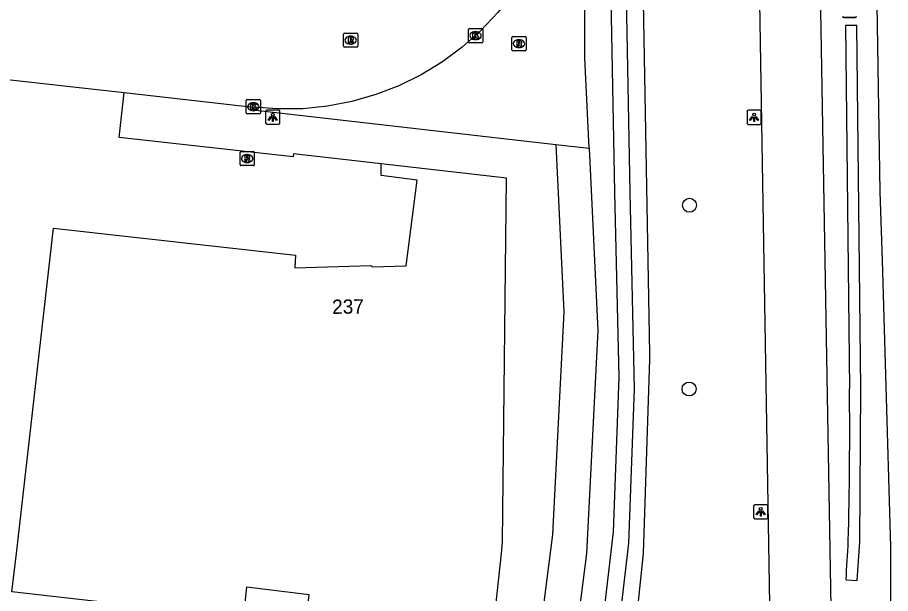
# Model space of a CAD drawing. Extents: x 161389 to 162585, y 388479 to 389761.
# Drawn here: x 162464.1 to 162525.4, y 388747.2 to 388787.6 of the extents above; entities that cross this region are included whole.
import ezdxf

# ---------------------------------------------------------------- set-up
doc = ezdxf.new("R2010")
doc.units = 0
for name, color, linetype in [('IMGEO_Berm_groen', 7, 'Continuous'), ('IMGEO_Boom', 7, 'Continuous'), ('IMGEO_Fietspad_gesloten', 7, 'Continuous'), ('IMGEO_Groenvoorziening', 7, 'Continuous'), ('IMGEO_Haag', 7, 'Continuous'), ('IMGEO_Kolk', 7, 'Continuous'), ('IMGEO_Lichtpunt', 7, 'Continuous'), ('IMGEO_Pand', 7, 'Continuous'), ('IMGEO_Pand_nummerreeks', 7, 'Continuous'), ('IMGEO_Rijbaan_lokaal_gesloten', 7, 'Continuous'), ('IMGEO_Rijbaan_regionaal_gesloten', 7, 'Continuous'), ('IMGEO_Rioolput', 7, 'Continuous'), ('IMGEO_Waterloop', 7, 'Continuous'), ('IMGEO_Wegwijzer', 7, 'Continuous')]:
    doc.layers.add(name, color=color, linetype=linetype)

msp = doc.modelspace()

# ---------------------------------------------------------------- linework, layer by layer
at = {"layer": 'IMGEO_Berm_groen'}
for points in [[(162485.689, 388681.463), (162489.638, 388688.939), (162493.393, 388696.514), (162499.135, 388710.054), (162499.893, 388712.133), (162500, 388712.436), (162504.276, 388726.446), (162504.955, 388729.188), (162507.287, 388742.621), (162508.048, 388750), (162508.507, 388763.596), (162508.502, 388764.034), (162507.703, 388808.23), (162506.277, 388863.384), (162505.585, 388897.306), (162503.491, 389000), (162502.554, 389045.938), (162502.136, 389054.149), (162501.235, 389062.489), (162500.618, 389070.413), (162500.992, 389075.618), (162501.263, 389081.238), (162501.272, 389081.426)], [(162504.239, 388778.441), (162503.938, 388784.771), (162503.945, 388811.232), (162502.197, 388897.243), (162502.143, 388899.896)], [(162480.658, 388781.331), (162480.635, 388781.132), (162501.892, 388778.709)], [(162501.892, 388778.709), (162504.239, 388778.441)]]:
    msp.add_lwpolyline(points, dxfattribs=at)
at = {"layer": 'IMGEO_Boom'}
for centre in [(162511.285, 388774.432), (162511.256, 388761.538)]:
    msp.add_circle(centre, 0.489, dxfattribs=at)
at = {"layer": 'IMGEO_Fietspad_gesloten'}
for points in [[(162510.065, 389081.426), (162510.235, 389079.2), (162511.097, 389057.663), (162512.275, 389022.964), (162514.823, 388871.796), (162517.21, 388728.105)], [(162514.292, 389081.426), (162514.262, 389079.427), (162515.393, 389057.642), (162516.561, 389022.995), (162519.033, 388871.958), (162521.523, 388727.275)]]:
    msp.add_lwpolyline(points, dxfattribs=at)
at = {"layer": 'IMGEO_Groenvoorziening'}
for points in [[(162489.631, 388777.339), (162483.49, 388778.033), (162483.467, 388777.831), (162471.245, 388779.201), (162471.602, 388782.341)], [(162501.892, 388778.709), (162502.459, 388766.956), (162501.67, 388751.319), (162499.388, 388733.573), (162497.529, 388726.174), (162492.966, 388712.122), (162487.166, 388698.534), (162483.524, 388691.523), (162479.278, 388684.879), (162478.347, 388680.479), (162474.478, 388676.486), (162467.697, 388671.818), (162458.974, 388668.335)], [(162504.239, 388778.441), (162504.847, 388765.637), (162504.058, 388750), (162501.776, 388732.254), (162500, 388725.157), (162499.917, 388724.855), (162495.354, 388710.803), (162489.554, 388697.215), (162489.547, 388697.2), (162485.912, 388690.204), (162481.666, 388683.56)]]:
    msp.add_lwpolyline(points, dxfattribs=at)
at = {"layer": 'IMGEO_Haag'}
for points in [[(162523.038, 388787.059), (162522.238, 388787.05), (162522.513, 388761.557)], [(162522.275, 388748.135), (162523.055, 388748.088), (162523.234, 388750.817), (162523.313, 388761.558), (162523.038, 388787.059)]]:
    msp.add_lwpolyline(points, dxfattribs=at)
for centre, radius, start, end in [((162238.53, 388758.296), 284.002, 358.49688, 0.65795), ((162318.827, 388761.427), 203.881, 356.26186, 357.02504)]:
    msp.add_arc(centre, radius, start, end, dxfattribs=at)
at = {"layer": 'IMGEO_Kolk'}
for p, q in [((162495.766, 388785.913), (162495.766, 388786.765)), ((162495.841, 388786.839), (162496.693, 388786.839)), ((162496.254, 388786.619), (162496.279, 388786.619)), ((162496.767, 388786.765), (162496.767, 388785.913)), ((162496.693, 388785.839), (162495.841, 388785.839)), ((162496.277, 388786.059), (162496.252, 388786.059)), ((162480.166, 388780.924), (162480.166, 388781.776)), ((162480.241, 388781.85), (162481.093, 388781.85)), ((162480.654, 388781.63), (162480.679, 388781.63)), ((162481.167, 388781.776), (162481.167, 388780.924)), ((162481.093, 388780.85), (162480.241, 388780.85)), ((162480.677, 388781.07), (162480.652, 388781.07))]:
    msp.add_line(p, q, dxfattribs=at)
for points in [[(162495.766, 388785.913), (162495.766, 388786.765)], [(162495.841, 388786.839), (162496.693, 388786.839)], [(162496.087, 388786.539), (162496.21, 388786.539), (162496.21, 388786.388), (162496.34, 388786.539), (162496.504, 388786.539), (162496.358, 388786.388), (162496.511, 388786.139), (162496.359, 388786.139), (162496.274, 388786.303), (162496.21, 388786.236), (162496.21, 388786.139), (162496.087, 388786.139), (162496.087, 388786.539)], [(162496.767, 388786.765), (162496.767, 388785.913)], [(162496.693, 388785.839), (162495.841, 388785.839)], [(162480.166, 388780.924), (162480.166, 388781.776)], [(162480.241, 388781.85), (162481.093, 388781.85)], [(162480.487, 388781.55), (162480.61, 388781.55), (162480.61, 388781.399), (162480.74, 388781.55), (162480.904, 388781.55), (162480.758, 388781.399), (162480.911, 388781.15), (162480.759, 388781.15), (162480.674, 388781.314), (162480.61, 388781.247), (162480.61, 388781.15), (162480.487, 388781.15), (162480.487, 388781.55)], [(162481.167, 388781.776), (162481.167, 388780.924)], [(162481.093, 388780.85), (162480.241, 388780.85)]]:
    msp.add_lwpolyline(points, dxfattribs=at)
for centre, start, end in [((162495.843, 388786.763), 91.55205, 178.44795), ((162495.843, 388786.763), 91.55205, 178.44795), ((162496.691, 388786.763), 1.55205, 88.44795), ((162496.691, 388786.763), 1.55205, 88.44795), ((162495.843, 388785.915), 181.55205, 268.44795), ((162495.843, 388785.915), 181.55205, 268.44795), ((162496.691, 388785.915), 271.55205, 358.44795), ((162496.691, 388785.915), 271.55205, 358.44795), ((162480.243, 388781.774), 91.55205, 178.44795), ((162480.243, 388781.774), 91.55205, 178.44795), ((162481.091, 388781.774), 1.55205, 88.44795), ((162481.091, 388781.774), 1.55205, 88.44795), ((162480.243, 388780.926), 181.55205, 268.44795), ((162480.243, 388780.926), 181.55205, 268.44795), ((162481.091, 388780.926), 271.55205, 358.44795), ((162481.091, 388780.926), 271.55205, 358.44795)]:
    msp.add_arc(centre, 0.0765, start, end, dxfattribs=at)
for centre, major_axis, ratio, start_param, end_param in [((162496.253, 388786.339), (-0.387, 0.002), 0.722429, 4.712389, 7.853982), ((162496.278, 388786.339), (-0.39, 0.002), 0.717154, 1.570796, 4.712389), ((162480.653, 388781.35), (-0.387, 0.002), 0.722429, 4.712389, 7.853982), ((162480.678, 388781.35), (-0.39, 0.002), 0.717154, 1.570796, 4.712389)]:
    msp.add_ellipse(centre, major_axis=major_axis, ratio=ratio, start_param=start_param, end_param=end_param, dxfattribs=at)
at = {"layer": 'IMGEO_Lichtpunt'}
for p, q in [((162481.532, 388781.017), (162481.532, 388780.21)), ((162481.532, 388781.017), (162481.532, 388780.21)), ((162482.434, 388781.112), (162481.626, 388781.112)), ((162482.434, 388781.112), (162481.626, 388781.112)), ((162482.528, 388780.21), (162482.528, 388781.017)), ((162482.528, 388780.21), (162482.528, 388781.017)), ((162515.322, 388781.012), (162515.322, 388780.205)), ((162515.322, 388781.012), (162515.322, 388780.205)), ((162516.224, 388781.107), (162515.416, 388781.107)), ((162516.224, 388781.107), (162515.416, 388781.107)), ((162516.318, 388780.205), (162516.318, 388781.012)), ((162516.318, 388780.205), (162516.318, 388781.012)), ((162481.626, 388780.116), (162482.434, 388780.116)), ((162481.626, 388780.116), (162482.434, 388780.116)), ((162515.416, 388780.111), (162516.224, 388780.111)), ((162515.416, 388780.111), (162516.224, 388780.111)), ((162515.787, 388753.319), (162515.787, 388752.512)), ((162515.787, 388753.319), (162515.787, 388752.512)), ((162516.689, 388753.414), (162515.881, 388753.414)), ((162516.689, 388753.414), (162515.881, 388753.414)), ((162516.783, 388752.512), (162516.783, 388753.319)), ((162516.783, 388752.512), (162516.783, 388753.319)), ((162515.881, 388752.418), (162516.689, 388752.418)), ((162515.881, 388752.418), (162516.689, 388752.418))]:
    msp.add_line(p, q, dxfattribs=at)
for points in [[(162481.906, 388780.681), (162481.945, 388780.653), (162481.757, 388780.391), (162481.719, 388780.418), (162481.906, 388780.681)], [(162482.008, 388780.633), (162482.055, 388780.633), (162482.055, 388780.311), (162482.008, 388780.311), (162482.008, 388780.633)], [(162482.118, 388780.653), (162482.156, 388780.68), (162482.343, 388780.418), (162482.304, 388780.39), (162482.118, 388780.653)], [(162515.696, 388780.676), (162515.735, 388780.648), (162515.547, 388780.386), (162515.509, 388780.413), (162515.696, 388780.676)], [(162515.798, 388780.628), (162515.845, 388780.628), (162515.845, 388780.306), (162515.798, 388780.306), (162515.798, 388780.628)], [(162515.908, 388780.648), (162515.946, 388780.675), (162516.133, 388780.413), (162516.094, 388780.385), (162515.908, 388780.648)], [(162516.161, 388752.983), (162516.2, 388752.955), (162516.012, 388752.693), (162515.974, 388752.72), (162516.161, 388752.983)], [(162516.263, 388752.935), (162516.31, 388752.935), (162516.31, 388752.613), (162516.263, 388752.613), (162516.263, 388752.935)], [(162516.373, 388752.955), (162516.411, 388752.982), (162516.598, 388752.72), (162516.559, 388752.692), (162516.373, 388752.955)]]:
    msp.add_lwpolyline(points, dxfattribs=at)
for centre in [(162482.031, 388780.815), (162515.821, 388780.81), (162516.286, 388753.117)]:
    msp.add_circle(centre, 0.0994, dxfattribs=at)
for centre, start, end in [((162481.626, 388781.017), 90, 180), ((162481.626, 388781.017), 90, 180), ((162482.434, 388781.017), 0, 90), ((162482.434, 388781.017), 0, 90), ((162515.416, 388781.012), 90, 180), ((162515.416, 388781.012), 90, 180), ((162516.224, 388781.012), 0, 90), ((162516.224, 388781.012), 0, 90), ((162481.626, 388780.21), 180, 270), ((162481.626, 388780.21), 180, 270), ((162482.434, 388780.21), 270, 0), ((162482.434, 388780.21), 270, 360), ((162515.416, 388780.205), 180, 270), ((162515.416, 388780.205), 180, 270), ((162516.224, 388780.205), 270, 0), ((162516.224, 388780.205), 270, 360), ((162515.881, 388753.319), 90, 180), ((162515.881, 388753.319), 90, 180), ((162516.689, 388753.319), 0, 90), ((162516.689, 388753.319), 0, 90), ((162515.881, 388752.512), 180, 270), ((162515.881, 388752.512), 180, 270), ((162516.689, 388752.512), 270, 0), ((162516.689, 388752.512), 270, 360)]:
    msp.add_arc(centre, 0.0946, start, end, dxfattribs=at)
at = {"layer": 'IMGEO_Pand'}
for points in [[(162484.257, 388737.573), (162484.131, 388744.901), (162484.124, 388745.295), (162484.388, 388745.288), (162484.585, 388747.086), (162480.19, 388747.631), (162479.955, 388745.444), (162463.726, 388747.292), (162464.034, 388750), (162466.634, 388772.833), (162483.618, 388770.935), (162483.585, 388770.043), (162488.919, 388770.194), (162488.998, 388770.12), (162491.396, 388770.192), (162492.166, 388776.206), (162489.637, 388776.512), (162489.631, 388777.339)], [(162484.257, 388737.573), (162496.589, 388736.182), (162498.077, 388750), (162498.165, 388750.817), (162498.436, 388776.338), (162489.631, 388777.339)]]:
    msp.add_lwpolyline(points, dxfattribs=at)
at = {"layer": 'IMGEO_Rijbaan_lokaal_gesloten'}
for points in [[(162502.522, 388800.855), (162502.53, 388799.811), (162502.501, 388799.311), (162502.302, 388797.58), (162501.949, 388795.874), (162501.444, 388794.206), (162500.793, 388792.59), (162500, 388791.038), (162499.863, 388790.8), (162498.913, 388789.338), (162497.837, 388787.967), (162496.642, 388786.698), (162495.339, 388785.54), (162493.938, 388784.503), (162492.45, 388783.596), (162490.886, 388782.825), (162489.26, 388782.197), (162487.585, 388781.716), (162485.873, 388781.388), (162484.139, 388781.213), (162482.396, 388781.194), (162480.658, 388781.331)], [(162462.337, 388783.374), (162471.602, 388782.341)], [(162471.602, 388782.341), (162480.658, 388781.331)]]:
    msp.add_lwpolyline(points, dxfattribs=at)
at = {"layer": 'IMGEO_Rijbaan_regionaal_gesloten'}
msp.add_lwpolyline([(162523.006, 389081.426), (162522.22, 389068.571), (162521.349, 389046.314), (162520.739, 389023.777), (162520.838, 389000), (162520.774, 388990.381), (162522.364, 388884.975), (162523.635, 388828.454), (162524.277, 388798.785), (162524.652, 388775.367), (162524.813, 388770.581), (162525.392, 388750.463), (162525.398, 388750), (162525.385, 388736.547)], dxfattribs=at)
at = {"layer": 'IMGEO_Rioolput'}
for p, q in [((162486.997, 388785.598), (162486.997, 388786.45)), ((162487.072, 388786.524), (162487.924, 388786.524)), ((162487.485, 388786.304), (162487.51, 388786.304)), ((162487.998, 388786.45), (162487.998, 388785.598)), ((162487.508, 388785.744), (162487.483, 388785.744)), ((162498.817, 388785.35), (162498.817, 388786.202)), ((162498.892, 388786.276), (162499.744, 388786.276)), ((162499.305, 388786.056), (162499.33, 388786.056)), ((162499.818, 388786.202), (162499.818, 388785.35)), ((162487.924, 388785.524), (162487.072, 388785.524)), ((162499.744, 388785.276), (162498.892, 388785.276)), ((162499.328, 388785.496), (162499.303, 388785.496)), ((162479.736, 388777.288), (162479.736, 388778.14)), ((162479.811, 388778.214), (162480.663, 388778.214)), ((162480.224, 388777.994), (162480.249, 388777.994)), ((162480.737, 388778.14), (162480.737, 388777.288)), ((162480.663, 388777.214), (162479.811, 388777.214)), ((162480.247, 388777.434), (162480.222, 388777.434))]:
    msp.add_line(p, q, dxfattribs=at)
for points in [[(162486.997, 388785.598), (162486.997, 388786.45)], [(162487.072, 388786.524), (162487.924, 388786.524)], [(162487.998, 388786.45), (162487.998, 388785.598)], [(162487.586, 388786.222), (162487.334, 388786.224), (162487.334, 388785.824)], [(162487.334, 388785.824), (162487.458, 388785.824), (162487.458, 388785.986), (162487.469, 388785.986)], [(162487.512, 388786.143), (162487.458, 388786.143), (162487.458, 388786.062)], [(162487.458, 388786.062), (162487.51, 388786.062)], [(162487.516, 388785.957), (162487.587, 388785.824), (162487.727, 388785.824), (162487.662, 388785.95)], [(162498.817, 388785.35), (162498.817, 388786.202)], [(162498.892, 388786.276), (162499.744, 388786.276)], [(162499.406, 388785.974), (162499.154, 388785.976), (162499.154, 388785.576)], [(162499.154, 388785.576), (162499.278, 388785.576), (162499.278, 388785.738), (162499.289, 388785.738)], [(162499.332, 388785.895), (162499.278, 388785.895), (162499.278, 388785.814)], [(162499.278, 388785.814), (162499.33, 388785.814)], [(162499.336, 388785.709), (162499.407, 388785.576), (162499.547, 388785.576), (162499.482, 388785.702)], [(162499.818, 388786.202), (162499.818, 388785.35)], [(162487.924, 388785.524), (162487.072, 388785.524)], [(162499.744, 388785.276), (162498.892, 388785.276)], [(162479.736, 388777.288), (162479.736, 388778.14)], [(162479.811, 388778.214), (162480.663, 388778.214)], [(162480.325, 388777.912), (162480.073, 388777.914), (162480.073, 388777.514)], [(162480.251, 388777.833), (162480.197, 388777.833), (162480.197, 388777.752)], [(162480.197, 388777.752), (162480.249, 388777.752)], [(162480.737, 388778.14), (162480.737, 388777.288)], [(162480.663, 388777.214), (162479.811, 388777.214)], [(162480.073, 388777.514), (162480.197, 388777.514), (162480.197, 388777.676), (162480.208, 388777.676)], [(162480.255, 388777.647), (162480.326, 388777.514), (162480.466, 388777.514), (162480.401, 388777.64)]]:
    msp.add_lwpolyline(points, dxfattribs=at)
for centre, radius, start, end in [((162487.074, 388786.448), 0.0765, 91.55205, 178.44795), ((162487.074, 388786.448), 0.0765, 91.55205, 178.44795), ((162487.922, 388786.448), 0.0765, 1.55205, 88.44795), ((162487.922, 388786.448), 0.0765, 1.55205, 88.44795), ((162487.468, 388785.933), 0.0533, 26.02933, 88.69889), ((162487.494, 388786.251), 0.19, 274.7715, 282.96867), ((162487.518, 388786.047), 0.0964, 77.00612, 93.18647), ((162487.532, 388786.104), 0.0378, 276.66336, 79.67722), ((162487.585, 388786.112), 0.109, 350.36119, 89.41601), ((162487.583, 388786.112), 0.112, 277.58423, 350.98172), ((162487.567, 388785.897), 0.108, 29.51342, 73.79051), ((162498.894, 388786.2), 0.0765, 91.55205, 178.44795), ((162498.894, 388786.2), 0.0765, 91.55205, 178.44795), ((162499.288, 388785.685), 0.0533, 26.02933, 88.69889), ((162499.314, 388786.003), 0.19, 274.7715, 282.96867), ((162499.338, 388785.799), 0.0964, 77.00612, 93.18647), ((162499.352, 388785.856), 0.0378, 276.66336, 79.67722), ((162499.405, 388785.864), 0.109, 350.36119, 89.41601), ((162499.403, 388785.864), 0.112, 277.58423, 350.98172), ((162499.387, 388785.649), 0.108, 29.51342, 73.79051), ((162499.742, 388786.2), 0.0765, 1.55205, 88.44795), ((162499.742, 388786.2), 0.0765, 1.55205, 88.44795), ((162487.074, 388785.6), 0.0765, 181.55205, 268.44795), ((162487.074, 388785.6), 0.0765, 181.55205, 268.44795), ((162487.922, 388785.6), 0.0765, 271.55205, 358.44795), ((162487.922, 388785.6), 0.0765, 271.55205, 358.44795), ((162498.894, 388785.352), 0.0765, 181.55205, 268.44795), ((162498.894, 388785.352), 0.0765, 181.55205, 268.44795), ((162499.742, 388785.352), 0.0765, 271.55205, 358.44795), ((162499.742, 388785.352), 0.0765, 271.55205, 358.44795), ((162479.813, 388778.138), 0.0765, 91.55205, 178.44795), ((162479.813, 388778.138), 0.0765, 91.55205, 178.44795), ((162480.233, 388777.941), 0.19, 274.7715, 282.96867), ((162480.257, 388777.737), 0.0964, 77.00612, 93.18647), ((162480.271, 388777.794), 0.0378, 276.66336, 79.67722), ((162480.324, 388777.802), 0.109, 350.36119, 89.41601), ((162480.322, 388777.802), 0.112, 277.58423, 350.98172), ((162480.661, 388778.138), 0.0765, 1.55205, 88.44795), ((162480.661, 388778.138), 0.0765, 1.55205, 88.44795), ((162479.813, 388777.29), 0.0765, 181.55205, 268.44795), ((162479.813, 388777.29), 0.0765, 181.55205, 268.44795), ((162480.207, 388777.623), 0.0533, 26.02933, 88.69889), ((162480.306, 388777.587), 0.108, 29.51342, 73.79051), ((162480.661, 388777.29), 0.0765, 271.55205, 358.44795), ((162480.661, 388777.29), 0.0765, 271.55205, 358.44795)]:
    msp.add_arc(centre, radius, start, end, dxfattribs=at)
for centre, major_axis, ratio, start_param, end_param in [((162487.484, 388786.024), (-0.387, 0.002), 0.722429, 4.712389, 7.853982), ((162487.509, 388786.024), (-0.39, 0.002), 0.717154, 1.570796, 4.712389), ((162499.304, 388785.776), (-0.387, 0.002), 0.722429, 4.712389, 7.853982), ((162499.329, 388785.776), (-0.39, 0.002), 0.717154, 1.570796, 4.712389), ((162480.223, 388777.714), (-0.387, 0.002), 0.722429, 4.712389, 7.853982), ((162480.248, 388777.714), (-0.39, 0.002), 0.717154, 1.570796, 4.712389)]:
    msp.add_ellipse(centre, major_axis=major_axis, ratio=ratio, start_param=start_param, end_param=end_param, dxfattribs=at)
at = {"layer": 'IMGEO_Waterloop'}
for points in [[(162483.406, 388682.653), (162486.57, 388687.943), (162493, 388700.568), (162497.181, 388711.153), (162500.804, 388721.953), (162503.142, 388731.482), (162504.195, 388736.481), (162505.954, 388751.52), (162506.349, 388762.359), (162506.053, 388775.359), (162505.188, 388821.013), (162504.94, 388841.621), (162504.505, 388860.971), (162503.038, 388926.396)], [(162504.093, 388925.58), (162505.561, 388860.155), (162505.995, 388840.805), (162506.244, 388820.196), (162507.105, 388775.346), (162507.405, 388761.542), (162507.01, 388750.703), (162505.251, 388735.665), (162504.198, 388730.666), (162501.86, 388721.136), (162498.237, 388710.337), (162494.056, 388699.752), (162487.626, 388687.126), (162484.549, 388682.057)]]:
    msp.add_lwpolyline(points, dxfattribs=at)
at = {"layer": 'IMGEO_Wegwijzer'}
for p, q in [((162522.908, 388787.616), (162522.118, 388787.616)), ((162522.118, 388787.616), (162522.908, 388787.616))]:
    msp.add_line(p, q, dxfattribs=at)
for centre, start, end in [((162522.118, 388787.716), 180, 270), ((162522.118, 388787.716), 180, 270), ((162522.908, 388787.716), 270, 0), ((162522.908, 388787.716), 270, 0)]:
    msp.add_arc(centre, 0.1, start, end, dxfattribs=at)

# ---------------------------------------------------------------- texts
at = {"layer": 'IMGEO_Pand_nummerreeks'}
msp.add_text('237', height=1, rotation=0.92931, dxfattribs=at).set_placement((162486.206, 388766.805))

doc.saveas('drawing.dxf')
